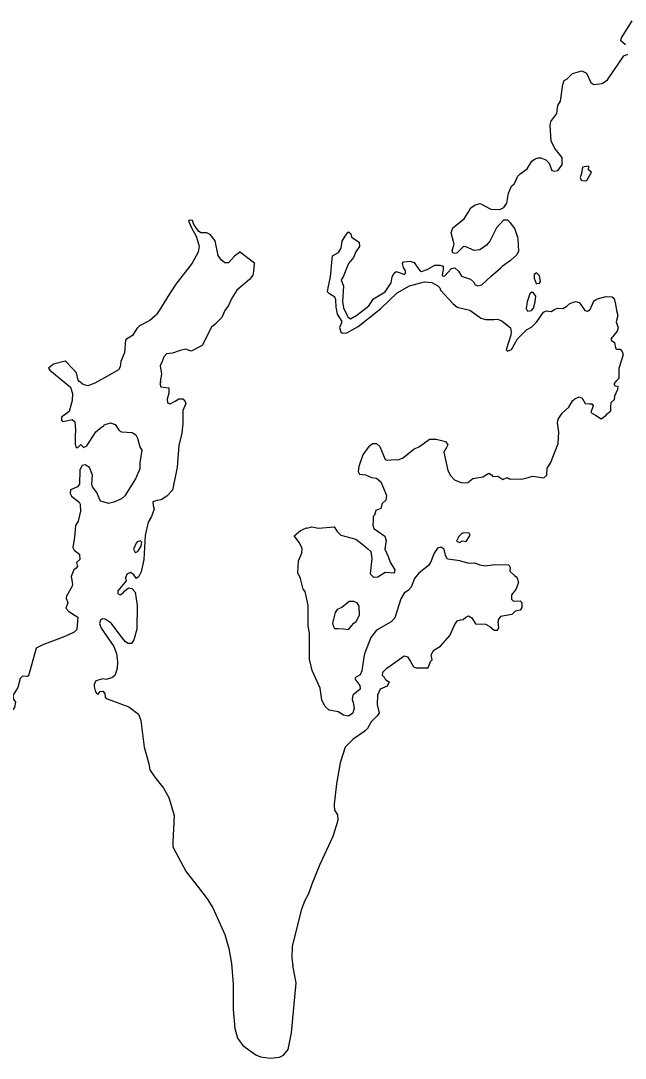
# Model space of a CAD drawing. Extents: x 0 to 2603, y -226 to 830.
# Drawn here: x 61.16 to 64.67, y 468.83 to 474.84 of the extents above; entities that cross this region are included whole.
import ezdxf

# ---------------------------------------------------------------- set-up
doc = ezdxf.new("R2010")
doc.units = 0
doc.layers.add('CT_TSH_Map_Town_Limits', color=7, linetype='Continuous')

msp = doc.modelspace()

# ---------------------------------------------------------------- linework, layer by layer
at = {"layer": 'CT_TSH_Map_Town_Limits'}
for points in [[(64.6698, 474.706), (64.6429, 474.7281), (64.6457, 474.7448), (64.707, 474.8448)], [(64.0452, 473.5778), (64.0466, 473.5816), (64.0277, 473.6396), (64.0023, 473.6733), (63.9856, 473.6876), (63.9612, 473.6878), (63.9208, 473.6444), (63.8816, 473.5675), (63.8621, 473.5431), (63.8233, 473.5164), (63.791, 473.5127), (63.7423, 473.5338), (63.7281, 473.5364), (63.6931, 473.4994), (63.6814, 473.4943), (63.6673, 473.4996), (63.6636, 473.5125), (63.6741, 473.5485), (63.6579, 473.6155), (63.6672, 473.6438), (63.7333, 473.6961), (63.7568, 473.7319), (63.7711, 473.7589), (63.7971, 473.7767), (63.8267, 473.7842), (63.8882, 473.7515), (63.9398, 473.7511), (63.963, 473.7625), (63.9813, 473.7869), (63.9894, 473.8447), (64.0078, 473.8858), (64.0234, 473.8986), (64.0351, 473.9204), (64.043, 473.9422), (64.0573, 473.9562), (64.0987, 473.9869), (64.1248, 474.0304), (64.1455, 474.0444), (64.1623, 474.0494), (64.1778, 474.0506), (64.2061, 474.0374), (64.2252, 474.0193), (64.2417, 473.9767), (64.2596, 473.9727), (64.2764, 473.9763), (64.3011, 474.0084), (64.3014, 474.0508), (64.2582, 474.1039), (64.2378, 474.1492), (64.2322, 474.2382), (64.2349, 474.2613), (64.2713, 474.3074), (64.2769, 474.3536), (64.2911, 474.3781), (64.3048, 474.4745), (64.314, 474.4989), (64.3296, 474.5079), (64.362, 474.5384), (64.4162, 474.5534), (64.4419, 474.5403), (64.4672, 474.4874), (64.4851, 474.4744), (64.5342, 474.4817), (64.5652, 474.502), (64.659, 474.6417), (64.6823, 474.6518)], [(64.433, 473.9159), (64.4446, 473.9183), (64.4721, 473.9658), (64.4541, 473.9801), (64.4555, 474.0007), (64.4285, 473.9984), (64.4195, 473.9958), (64.4141, 473.9585), (64.4061, 473.9366), (64.4124, 473.9212), (64.433, 473.9159)], [(62.306, 473.4834), (62.2873, 473.5686), (62.2593, 473.6048), (62.2401, 473.6154), (62.2052, 473.6156), (62.1912, 473.6247), (62.1645, 473.6636), (62.1557, 473.6856), (62.139, 473.6883), (62.1337, 473.6844), (62.1514, 473.6443), (62.1769, 473.5965), (62.1957, 473.5371), (62.1903, 473.5024), (62.155, 473.4395), (62.06, 473.3167), (62.013, 473.245), (61.97, 473.1757), (61.9479, 473.1411), (61.94, 473.1335), (61.9089, 473.1067), (61.8494, 473.075), (61.8339, 473.0608), (61.809, 473.0186), (61.7676, 472.9944), (61.7619, 472.9212), (61.7408, 472.8685), (61.7367, 472.8377), (61.7264, 472.8209), (61.6629, 472.7828), (61.5905, 472.7422), (61.5491, 472.7284), (61.5222, 472.735), (61.4979, 472.7546), (61.4928, 472.761), (61.4828, 472.8022), (61.4279, 472.862), (61.4177, 472.8698), (61.3505, 472.8523), (61.3207, 472.8294), (61.3284, 472.8177), (61.4487, 472.7202), (61.4612, 472.6839), (61.4583, 472.6428), (61.441, 472.5785), (61.397, 472.5455), (61.3956, 472.5287), (61.4032, 472.5209), (61.4264, 472.5246), (61.4587, 472.5321), (61.4741, 472.519), (61.4776, 472.4739), (61.476, 472.4341), (61.4756, 472.389), (61.4819, 472.3709), (61.491, 472.3708), (61.5078, 472.3874), (61.5244, 472.3706), (61.5438, 472.3795), (61.5959, 472.4602), (61.6309, 472.4908), (61.6413, 472.4945), (61.644, 472.5009), (61.6801, 472.5123), (61.7084, 472.5031), (61.7313, 472.4693), (61.7454, 472.4616), (61.8072, 472.4572)], [(63.0214, 473.0939), (63.0241, 473.1003), (62.9974, 473.143), (62.99, 473.1843), (62.9877, 473.2269), (62.9827, 473.2423), (62.9507, 473.2606), (62.9392, 473.2736), (62.9445, 473.2955), (62.9566, 473.3597), (62.9636, 473.4228), (62.9691, 473.482), (63.0028, 473.501), (63.0185, 473.5267), (63.0252, 473.5665), (63.0422, 473.5947), (63.0566, 473.6152), (63.0617, 473.6204), (63.0759, 473.61), (63.0796, 473.5893), (63.123, 473.5606), (63.1254, 473.5348), (63.1046, 473.5054), (63.0901, 473.472), (63.0616, 473.4374), (63.0314, 473.3604), (63.0184, 473.3426), (63.0335, 473.3064), (63.0276, 473.2175), (63.0325, 473.1801), (63.0553, 473.1323), (63.0578, 473.1272)], [(64.0452, 473.5778), (64.0486, 473.5082), (64.0394, 473.4876)], [(62.4293, 473.5054), (62.4285, 473.5005)], [(62.5158, 473.4386), (62.4293, 473.5054)], [(62.3443, 473.4406), (62.3238, 473.4575), (62.306, 473.4834)], [(62.4285, 473.5005), (62.4, 473.4788), (62.3662, 473.4404), (62.3443, 473.4406)], [(63.3092, 473.3247), (63.316, 473.3594), (63.3264, 473.3812), (63.338, 473.3902), (63.3612, 473.3823), (63.3843, 473.3731), (63.3934, 473.3807), (63.3921, 473.3936), (63.3807, 473.4131), (63.3758, 473.4375), (63.3811, 473.4465), (63.4196, 473.4513), (63.4428, 473.4434), (63.458, 473.4201), (63.4759, 473.3956), (63.4862, 473.3916), (63.5185, 473.4016), (63.5624, 473.427), (63.592, 473.4281), (63.6113, 473.4215), (63.6111, 473.3996), (63.6044, 473.3714), (63.6083, 473.3636), (63.6212, 473.3661), (63.6589, 473.4083), (63.6794, 473.412), (63.7, 473.3924), (63.7165, 473.364), (63.7692, 473.3467), (63.7871, 473.3299), (63.7972, 473.3131), (63.8126, 473.3079), (63.8345, 473.314), (63.889, 473.3639), (63.9448, 473.411), (63.9525, 473.4201)], [(64.0394, 473.4876), (64.0017, 473.4545), (63.9525, 473.4201)], [(62.51, 473.393), (62.5059, 473.3685), (62.4864, 473.3442), (62.4138, 473.2816), (62.3839, 473.2368), (62.3655, 473.1932), (62.3446, 473.1637), (62.3276, 473.1239), (62.2874, 473.0844), (62.2666, 473.0678), (62.213, 472.9614), (62.1496, 472.9283), (62.1188, 472.9402), (62.0852, 472.9327), (62.0413, 472.9163), (62.0052, 472.914), (61.9909, 472.8961), (61.9804, 472.8691), (61.9687, 472.8436), (61.9773, 472.7945), (61.9692, 472.7533), (61.973, 472.7507), (61.9666, 472.7418), (61.9728, 472.7224), (62.0011, 472.717), (62.0191, 472.7156), (62.0189, 472.686), (62.0096, 472.6501), (62.012, 472.6281), (62.0274, 472.6241), (62.0558, 472.638), (62.0778, 472.652), (62.1011, 472.6518), (62.1138, 472.6376), (62.1175, 472.6247), (62.1005, 472.5836), (62.0999, 472.5089), (62.0956, 472.4522), (62.0782, 472.3816)], [(62.5143, 473.4354), (62.51, 473.393)], [(62.5158, 473.4386), (62.5143, 473.4354)], [(63.0578, 473.1272), (63.0731, 473.1167), (63.1094, 473.1371), (63.1794, 473.1906), (63.2068, 473.2328), (63.2753, 473.2734), (63.3092, 473.3247)], [(63.3448, 473.2665), (63.4159, 473.3072), (63.5024, 473.3309), (63.5449, 473.3267), (63.5796, 473.3084), (63.5923, 473.2955), (63.5961, 473.2826)], [(64.166, 473.3694), (64.1532, 473.3824), (64.139, 473.3735), (64.14, 473.3529), (64.1514, 473.3218), (64.154, 473.3206)], [(64.154, 473.3206), (64.1694, 473.3231), (64.176, 473.332), (64.1698, 473.3655), (64.166, 473.3694)], [(63.0214, 473.0939), (63.0096, 473.0657), (63.0171, 473.0412), (63.0262, 473.0333), (63.0519, 473.0357), (63.1179, 473.0725), (63.2488, 473.177), (63.3448, 473.2665)], [(63.5961, 473.2826), (63.6675, 473.2046), (63.6919, 473.1839), (63.7663, 473.1666), (63.8202, 473.1287), (63.8292, 473.1196)], [(64.1265, 473.2705), (64.1135, 473.2617), (64.0978, 473.2154), (64.0923, 473.1769), (64.1012, 473.1614), (64.1231, 473.1637), (64.1348, 473.1778), (64.1441, 473.215)], [(64.1441, 473.215), (64.1482, 473.2485), (64.133, 473.2692), (64.1265, 473.2705)], [(64.2571, 473.1704), (64.2739, 473.178), (64.3061, 473.1752), (64.3293, 473.1904), (64.3462, 473.2044)], [(64.3462, 473.2044), (64.3784, 473.2157), (64.4004, 473.2104), (64.4041, 473.2078), (64.4335, 473.1638), (64.4489, 473.161), (64.4631, 473.1712), (64.4828, 473.215), (64.488, 473.22), (64.5049, 473.2328), (64.5565, 473.2465), (64.5912, 473.2436), (64.6027, 473.2333), (64.6114, 473.2009), (64.6163, 473.1636), (64.6239, 473.1352), (64.6158, 473.0979), (64.6271, 473.0631), (64.6205, 473.0438), (64.5854, 473.0017), (64.5853, 472.9926), (64.6058, 472.9796), (64.6107, 472.9473), (64.6145, 472.9408), (64.639, 472.9394), (64.6491, 472.9276), (64.6555, 472.9083)], [(64.0951, 473.0519), (64.1236, 473.0685), (64.1548, 473.0991), (64.1938, 473.1542), (64.2106, 473.1617), (64.2376, 473.159), (64.2571, 473.1704)], [(63.8292, 473.1196), (63.8574, 473.1118), (63.9051, 473.1127), (63.9269, 473.1138), (63.9514, 473.1046), (64.0013, 473.0642), (64.0062, 473.0398), (64.0035, 473.0217), (63.9771, 472.9356), (63.9847, 472.9278), (64.0079, 472.938), (64.0432, 472.9995), (64.0951, 473.0519)], [(64.6555, 472.9083), (64.633, 472.8338)], [(64.002, 472.1885), (64.0651, 472.1868), (64.1038, 472.1968), (64.1296, 472.2043), (64.1953, 472.1948), (64.212, 472.2087), (64.2149, 472.2499), (64.2346, 472.2793), (64.2779, 472.3937), (64.2823, 472.4593), (64.2737, 472.5122), (64.2777, 472.534), (64.3012, 472.5686), (64.3402, 472.6044), (64.3623, 472.6415), (64.3752, 472.6517), (64.3999, 472.6644), (64.4179, 472.6565), (64.4343, 472.6242), (64.4601, 472.624), (64.4742, 472.6226), (64.4818, 472.6109), (64.4673, 472.5725), (64.4956, 472.5568), (64.5276, 472.5372), (64.5548, 472.555), (64.5652, 472.5678), (64.5846, 472.5818), (64.5848, 472.6038), (64.585, 472.6307), (64.6057, 472.6487), (64.6072, 472.6705), (64.6255, 472.709), (64.6256, 472.7245), (64.6116, 472.7257), (64.6052, 472.7336), (64.6052, 472.7414), (64.6195, 472.7579), (64.6326, 472.772), (64.633, 472.8338)], [(61.8072, 472.4572), (61.8277, 472.4441), (61.8378, 472.4247), (61.8515, 472.3731), (61.8617, 472.3537), (61.8508, 472.2804), (61.8506, 472.2457)], [(62.0782, 472.3816), (62.0669, 472.2555), (62.0402, 472.1218), (62.0077, 472.0872), (61.9754, 472.0669), (61.9495, 472.0632)], [(63.1793, 472.3766), (63.1441, 472.328), (63.1217, 472.2599), (63.1175, 472.2303), (63.1265, 472.2161), (63.16, 472.2107), (63.1959, 472.1962), (63.2242, 472.1922), (63.2498, 472.1701), (63.2649, 472.1339), (63.2826, 472.0912), (63.2785, 472.0655), (63.2565, 472.0451), (63.2498, 472.0168), (63.2201, 472.0042), (63.2122, 471.9785), (63.2056, 471.9708), (63.2042, 471.9489)], [(63.1793, 472.3766), (63.2013, 472.3933), (63.2245, 472.3931), (63.2436, 472.3762), (63.274, 472.3), (63.2868, 472.2959), (63.332, 472.2995), (63.3487, 472.298), (63.3758, 472.3082), (63.4405, 472.3604), (63.4742, 472.3756), (63.5325, 472.4177), (63.5698, 472.4174), (63.6238, 472.404), (63.6378, 472.3859), (63.6312, 472.3692), (63.6143, 472.3436), (63.638, 472.2365), (63.6545, 472.2068), (63.6775, 472.1821), (63.7185, 472.165), (63.7546, 472.1673), (63.7831, 472.1902), (63.841, 472.2001), (63.8761, 472.2205), (63.8914, 472.2114), (63.8991, 472.2022), (63.9274, 472.2033), (63.9582, 472.185), (63.9828, 472.1951), (63.9942, 472.1886), (64.002, 472.1885)], [(61.6249, 472.0594), (61.6186, 472.0658), (61.6008, 472.1086), (61.5754, 472.1422), (61.5716, 472.1577), (61.576, 472.2105), (61.5595, 472.2531), (61.5339, 472.2688), (61.5172, 472.265), (61.5028, 472.2407), (61.5008, 472.1583), (61.4892, 472.1416), (61.4491, 472.1239), (61.4476, 472.1033), (61.454, 472.0878), (61.4988, 472.0527), (61.505, 472.0411), (61.506, 472.0011), (61.4927, 471.9432), (61.477, 471.9176), (61.4727, 471.8507), (61.4618, 471.7903), (61.4695, 471.7748), (61.5002, 471.7513), (61.5014, 471.7474)], [(61.8506, 472.2457), (61.8256, 472.1891), (61.7631, 472.0892), (61.7448, 472.0726), (61.7009, 472.0537), (61.6699, 472.0462), (61.6379, 472.0541), (61.6249, 472.0594)], [(61.9495, 472.0632), (61.9263, 472.0545), (61.9287, 472.0338), (61.9337, 472.0132), (61.9179, 471.9695), (61.8997, 471.9375), (61.881, 471.859)], [(63.2042, 471.9489), (63.2027, 471.9193), (63.209, 471.8999), (63.2717, 471.8556), (63.2806, 471.8299), (63.2724, 471.7797), (63.2826, 471.759), (63.2914, 471.7383), (63.3027, 471.7048), (63.3308, 471.6607), (63.3267, 471.6414), (63.2752, 471.6458), (63.2325, 471.619), (63.208, 471.6166), (63.1875, 471.6373)], [(63.1502, 471.1548), (63.1393, 471.075), (63.1301, 471.0519), (63.1029, 471.0366), (63.099, 471.0289), (63.1284, 470.9902), (63.1294, 470.9695), (63.0866, 470.9338), (63.0825, 470.9081), (63.0888, 470.8913), (63.0951, 470.8577), (63.0871, 470.8294), (63.0625, 470.8129), (63.0329, 470.8183), (63.0009, 470.8365), (62.9494, 470.8472), (62.9252, 470.8694), (62.9074, 470.9068), (62.8964, 470.974), (62.8509, 471.0761), (62.8359, 471.1418), (62.8345, 471.2925), (62.8271, 471.3363), (62.8279, 471.4265), (62.8281, 471.4536), (62.8094, 471.5349), (62.7992, 471.549), (62.7842, 471.6097), (62.7678, 471.6433), (62.7722, 471.7128), (62.7906, 471.7564), (62.7921, 471.7848), (62.7769, 471.8171), (62.7463, 471.8573), (62.784, 471.8892), (62.8175, 471.9043), (62.8201, 471.9018), (62.8484, 471.9105), (62.887, 471.9025), (62.9785, 471.9096), (62.9964, 471.8823), (63.0167, 471.8615), (63.1041, 471.839), (63.1477, 471.8052), (63.1745, 471.783), (63.1912, 471.7675), (63.1974, 471.7263), (63.1875, 471.6373)], [(61.881, 471.859), (61.8734, 471.72), (61.8587, 471.6493), (61.8443, 471.6211), (61.8325, 471.6095), (61.8161, 471.6316), (61.7969, 471.6447), (61.7748, 471.6357)], [(61.8235, 471.7617), (61.8403, 471.7667), (61.8585, 471.7974), (61.8626, 471.8205), (61.855, 471.8297), (61.8356, 471.8233), (61.829, 471.8157), (61.8146, 471.7811), (61.8235, 471.7617)], [(63.7055, 471.8188), (63.7235, 471.8289), (63.744, 471.8249), (63.7675, 471.8607), (63.7613, 471.8737), (63.7303, 471.8752), (63.72, 471.8713), (63.7019, 471.8548), (63.6887, 471.8266), (63.7055, 471.8188)], [(63.7097, 471.7131), (63.6364, 471.7227), (63.6237, 471.7434), (63.6176, 471.7807), (63.5983, 471.7913), (63.579, 471.7863), (63.5594, 471.7581), (63.5371, 471.7029), (63.5266, 471.6861), (63.4696, 471.6415), (63.4449, 471.6109), (63.4252, 471.5595), (63.4096, 471.5417), (63.385, 471.5251), (63.3654, 471.4917), (63.3311, 471.3826), (63.309, 471.3595), (63.2235, 471.3101), (63.191, 471.2677), (63.1542, 471.1728), (63.1502, 471.1548)], [(61.5014, 471.7474), (61.5024, 471.7204), (61.4843, 471.7026), (61.4893, 471.6806), (61.4815, 471.6703), (61.4672, 471.6614), (61.4527, 471.6216), (61.4601, 471.5765), (61.4575, 471.565)], [(63.7097, 471.7131), (63.7624, 471.6985), (63.7921, 471.7008), (63.8241, 471.689)], [(63.8241, 471.689), (63.855, 471.6836), (63.9104, 471.6909), (63.9916, 471.6903), (63.9991, 471.6747), (63.9976, 471.6528), (64.0258, 471.6282), (64.0386, 471.6177), (64.0474, 471.588), (64.0329, 471.5456), (64.0069, 471.5163), (64.0067, 471.4906), (64.0196, 471.4789), (64.0582, 471.481), (64.0671, 471.472), (64.0682, 471.4423), (64.0577, 471.427), (64.0293, 471.4208), (64.0086, 471.4016), (63.9428, 471.3893), (63.9297, 471.3701), (63.9297, 471.3598)], [(61.7748, 471.6357), (61.7682, 471.614), (61.772, 471.5972), (61.7225, 471.5383), (61.7237, 471.5228), (61.7366, 471.5163), (61.7547, 471.5265), (61.7637, 471.5393)], [(61.4575, 471.565), (61.4249, 471.5085), (61.4235, 471.4956), (61.4336, 471.4685), (61.4217, 471.439), (61.4395, 471.4183), (61.4909, 471.3857), (61.4851, 471.3149), (61.4695, 471.2996), (61.4165, 471.2742), (61.2874, 471.2251), (61.2486, 471.206), (61.2047, 471.0466)], [(61.7637, 471.5393), (61.7858, 471.5558), (61.805, 471.5531), (61.823, 471.5311), (61.8352, 471.4538), (61.8341, 471.3172), (61.8169, 471.2556), (61.8026, 471.2325), (61.7832, 471.2339), (61.7679, 471.2431), (61.7512, 471.2651)], [(63.0614, 471.3152), (63.0925, 471.351), (63.1068, 471.3612), (63.1252, 471.3972), (63.123, 471.4499), (63.1128, 471.4693), (63.0911, 471.4771), (63.0653, 471.4761), (63.0224, 471.443), (62.9953, 471.4315), (62.985, 471.4137), (62.9689, 471.3519), (62.974, 471.3327), (62.9803, 471.321), (62.9984, 471.3196), (63.0318, 471.3193), (63.0614, 471.3152)], [(61.7512, 471.2651), (61.6851, 471.3507), (61.6504, 471.3754), (61.6337, 471.3768), (61.6221, 471.3679), (61.6167, 471.3499), (61.6268, 471.3214), (61.7007, 471.2153), (61.7157, 471.1753), (61.7218, 471.1276), (61.7203, 471.0889), (61.7057, 471.0478), (61.6877, 471.0338), (61.6528, 471.025), (61.636, 471.0279), (61.5961, 471.0165), (61.5856, 470.9947), (61.5868, 470.9831)], [(63.4421, 471.097), (63.455, 471.0931), (63.5232, 471.0913), (63.5377, 471.1285), (63.548, 471.1387), (63.5418, 471.1671), (63.5575, 471.194), (63.5963, 471.2182), (63.6496, 471.2796), (63.6771, 471.3399), (63.6915, 471.3656), (63.7109, 471.3705), (63.7263, 471.373), (63.7419, 471.3857)], [(63.7419, 471.3857), (63.7586, 471.3933), (63.7766, 471.3829), (63.7982, 471.3479), (63.8562, 471.3461), (63.8818, 471.3319), (63.9074, 471.311), (63.9254, 471.3108), (63.9346, 471.3236), (63.9297, 471.3598)], [(63.2919, 471.0004), (63.2998, 471.008), (63.2792, 471.0211), (63.2704, 471.0367), (63.2588, 471.0483), (63.2616, 471.0663), (63.2837, 471.0906), (63.3432, 471.1327), (63.3847, 471.1619), (63.4039, 471.1566), (63.4217, 471.1281), (63.437, 471.101), (63.4421, 471.097)], [(61.2047, 471.0466), (61.1971, 471.0416), (61.1701, 471.0431), (61.1557, 471.0303), (61.1437, 470.9776), (61.1137, 470.9314), (61.1186, 470.9096), (61.1289, 470.8941), (61.1235, 470.8632), (61.0961, 470.83)], [(61.5868, 470.9831), (61.593, 470.9534), (61.6031, 470.9418), (61.6096, 470.9404), (61.6213, 470.9545), (61.6368, 470.9569), (61.6482, 470.9439), (61.6494, 470.9221), (61.6622, 470.9117), (61.7881, 470.8655), (61.8431, 470.824), (61.857, 470.7878), (61.8763, 470.6331), (61.9026, 470.5362), (61.9087, 470.5001), (61.9317, 470.4652), (61.9877, 470.3952), (62.0194, 470.3396), (62.0508, 470.2351), (62.0418, 470.0832), (62.0429, 470.0536), (62.1204, 469.9087), (62.1905, 469.8193), (62.2414, 469.7519)], [(63.2919, 471.0004), (63.2867, 470.985), (63.2454, 470.9686), (63.2295, 470.9339), (63.2279, 470.8798)], [(63.2279, 470.8798), (63.2391, 470.8296), (63.2261, 470.8116), (63.1936, 470.7796), (63.1727, 470.7412), (63.1558, 470.7246)], [(63.1558, 470.7246), (63.0885, 470.6788), (63.0431, 470.6328), (63.014, 470.5404), (62.9924, 470.4194), (62.9786, 470.3024), (62.9786, 470.2945)], [(62.9786, 470.2945), (62.9796, 470.2676), (62.9974, 470.2403), (62.9997, 470.2082), (62.9918, 470.1812)], [(62.9918, 470.1812), (62.9706, 470.1143), (62.8947, 469.9515), (62.8486, 469.8373), (62.8289, 469.782), (62.8093, 469.7423), (62.7896, 469.6934), (62.7351, 469.4789), (62.7332, 469.408), (62.7381, 469.3668)], [(62.2414, 469.7519), (62.2746, 469.7001), (62.3442, 469.5463), (62.3679, 469.465), (62.3827, 469.3786), (62.392, 469.2575), (62.3935, 469.1106)], [(62.4229, 468.9366), (62.4485, 468.9029), (62.524, 468.8482), (62.551, 468.8363), (62.6089, 468.8282), (62.6618, 468.8354), (62.685, 468.8469), (62.7122, 468.8789), (62.731, 468.9754), (62.7578, 469.2648), (62.7381, 469.3668)], [(62.3935, 469.1106), (62.4016, 468.9999), (62.4179, 468.9456), (62.4229, 468.9366)]]:
    msp.add_lwpolyline(points, dxfattribs=at)

doc.saveas('drawing.dxf')
